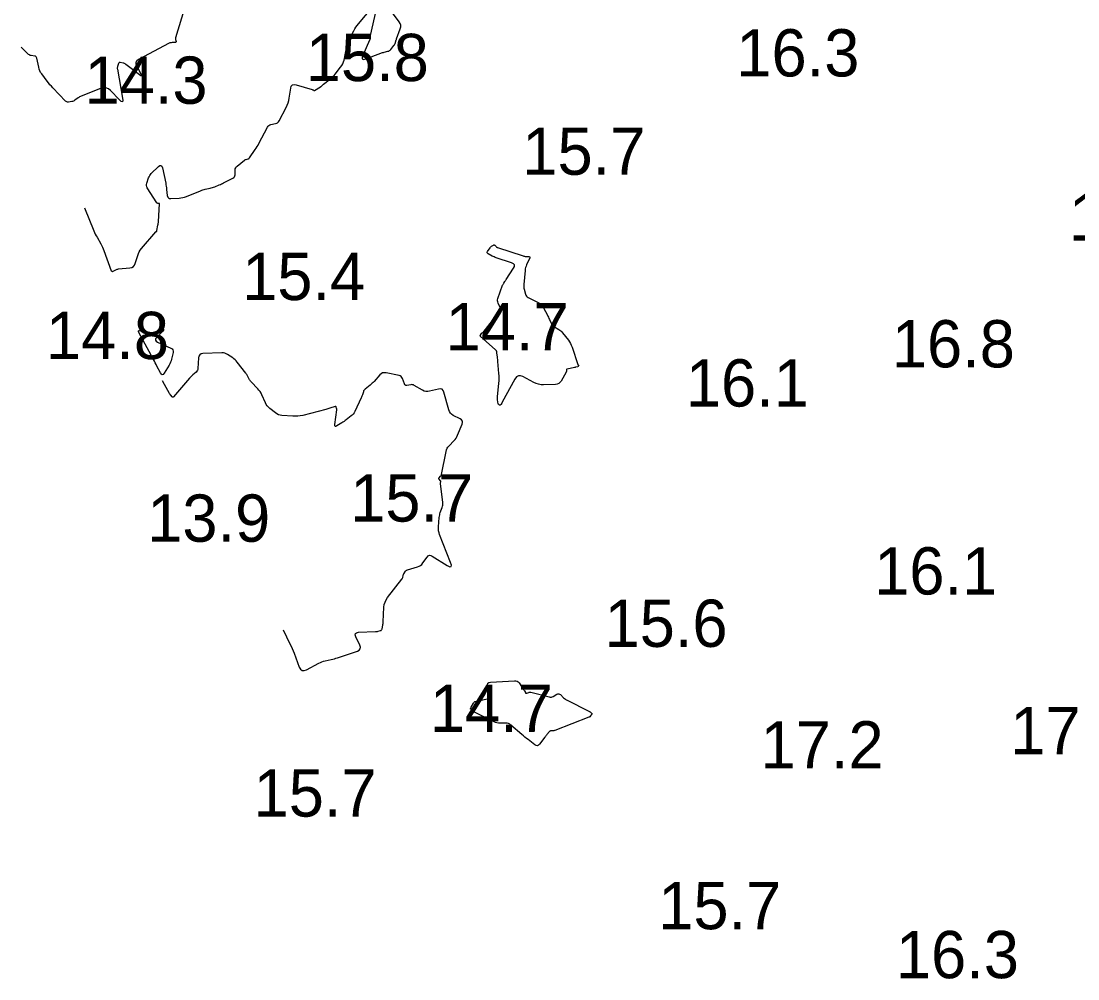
# Model space of a CAD drawing. Extents: x 3040093 to 3056816, y 408076 to 509144.
# Drawn here: x 3044674.2 to 3044785.9, y 434798.4 to 434899.7 of the extents above; entities that cross this region are included whole.
import ezdxf

# ---------------------------------------------------------------- set-up
doc = ezdxf.new("R2010")
doc.units = 0
doc.layers.add('V-CHAN-CONT-EL15', color=7, linetype='Continuous')
doc.layers.add('V-TOPO-SOUN-0810', color=7, linetype='Continuous')

msp = doc.modelspace()

# ---------------------------------------------------------------- linework, layer by layer
at = {"layer": 'V-CHAN-CONT-EL15'}
for points in [[(3044711.74, 434900.98), (3044711.11, 434898.19), (3044711.1, 434898.15), (3044711.09, 434898.11), (3044711.09, 434898.06), (3044711.09, 434898.02), (3044711.07, 434897.85), (3044711.07, 434897.81), (3044711.06, 434897.77), (3044711.05, 434897.73), (3044711.03, 434897.69), (3044710.32, 434896.07), (3044710.24, 434895.84), (3044710.27, 434895.71), (3044710.41, 434895.67), (3044710.64, 434895.73), (3044712.22, 434896.31), (3044712.31, 434896.35), (3044712.4, 434896.38), (3044712.5, 434896.41), (3044712.59, 434896.43), (3044712.98, 434896.52), (3044713.07, 434896.55), (3044713.15, 434896.6), (3044713.22, 434896.65), (3044713.29, 434896.72), (3044713.62, 434897.14), (3044713.66, 434897.19), (3044713.69, 434897.24), (3044713.72, 434897.29), (3044713.74, 434897.35), (3044713.81, 434897.59), (3044713.83, 434897.65), (3044713.85, 434897.71), (3044713.87, 434897.77), (3044713.89, 434897.83), (3044714.29, 434898.91), (3044714.34, 434899.1), (3044714.34, 434899.29), (3044714.29, 434899.47), (3044714.18, 434899.65), (3044712.43, 434902)], [(3044691.53, 434901.31), (3044690.53, 434897.96), (3044690.52, 434897.91), (3044690.51, 434897.86), (3044690.52, 434897.81), (3044690.53, 434897.76), (3044690.58, 434897.56), (3044690.58, 434897.52), (3044690.57, 434897.49), (3044690.54, 434897.47), (3044690.5, 434897.46), (3044690.15, 434897.44), (3044690.07, 434897.43), (3044690, 434897.42), (3044689.93, 434897.4), (3044689.86, 434897.37), (3044686.59, 434895.66), (3044686.42, 434895.53), (3044686.33, 434895.38), (3044686.32, 434895.21), (3044686.39, 434895.01), (3044686.85, 434894.15), (3044686.93, 434893.99), (3044686.93, 434893.91), (3044686.85, 434893.92), (3044686.7, 434894.03), (3044685.27, 434895.14), (3044685.2, 434895.19), (3044685.14, 434895.23), (3044685.06, 434895.25), (3044684.99, 434895.27), (3044684.68, 434895.33), (3044684.61, 434895.34), (3044684.55, 434895.32), (3044684.51, 434895.28), (3044684.48, 434895.22), (3044684.39, 434894.93), (3044684.37, 434894.85), (3044684.36, 434894.78), (3044684.36, 434894.71), (3044684.37, 434894.63), (3044684.92, 434891.55), (3044684.95, 434891.3), (3044684.9, 434891.18), (3044684.78, 434891.21), (3044684.58, 434891.38), (3044683.66, 434892.36), (3044683.42, 434892.55), (3044683.16, 434892.66), (3044682.88, 434892.67), (3044682.58, 434892.59), (3044680.55, 434891.78), (3044680.46, 434891.74), (3044680.37, 434891.69), (3044680.29, 434891.64), (3044680.21, 434891.59), (3044679.88, 434891.34), (3044679.8, 434891.29), (3044679.72, 434891.25), (3044679.64, 434891.22), (3044679.55, 434891.2), (3044679.19, 434891.15), (3044679.11, 434891.14), (3044679.03, 434891.16), (3044678.96, 434891.2), (3044678.89, 434891.25), (3044677.55, 434892.65), (3044677.39, 434892.82), (3044677.24, 434892.99), (3044677.09, 434893.17), (3044676.95, 434893.35), (3044676.37, 434894.13), (3044676.26, 434894.29), (3044676.17, 434894.46), (3044676.1, 434894.64), (3044676.05, 434894.83), (3044675.85, 434895.8), (3044675.83, 434895.88), (3044675.78, 434895.95), (3044675.71, 434895.99), (3044675.63, 434896.02), (3044675.25, 434896.07), (3044675.15, 434896.09), (3044675.07, 434896.13), (3044674.99, 434896.18), (3044674.92, 434896.24), (3044674.2, 434896.96)], [(3044680.89, 434879.97), (3044681.87, 434877.55), (3044681.95, 434877.37), (3044682.03, 434877.19), (3044682.12, 434877.02), (3044682.22, 434876.85), (3044682.61, 434876.17), (3044682.71, 434876), (3044682.8, 434875.82), (3044682.88, 434875.64), (3044682.95, 434875.46), (3044683.73, 434873.32), (3044683.77, 434873.26), (3044683.81, 434873.23), (3044683.86, 434873.23), (3044683.93, 434873.25), (3044684.2, 434873.41), (3044684.27, 434873.45), (3044684.34, 434873.47), (3044684.42, 434873.49), (3044684.49, 434873.5), (3044685.7, 434873.61), (3044685.9, 434873.66), (3044686.06, 434873.75), (3044686.18, 434873.89), (3044686.26, 434874.07), (3044686.52, 434874.91), (3044686.59, 434875.12), (3044686.68, 434875.31), (3044686.79, 434875.49), (3044686.93, 434875.67), (3044688.43, 434877.42), (3044688.44, 434877.44), (3044688.45, 434877.45), (3044688.45, 434877.45), (3044688.45, 434877.45), (3044688.46, 434877.45), (3044688.46, 434877.46), (3044688.53, 434877.48), (3044688.54, 434877.48), (3044688.54, 434877.49), (3044688.55, 434877.49), (3044688.54, 434877.5), (3044688.53, 434877.53), (3044688.53, 434877.54), (3044688.53, 434877.54), (3044688.53, 434877.55), (3044688.53, 434877.56), (3044688.66, 434878.13), (3044688.68, 434878.23), (3044688.7, 434878.33), (3044688.71, 434878.43), (3044688.72, 434878.53), (3044688.82, 434880.38), (3044688.82, 434880.41), (3044688.81, 434880.43), (3044688.79, 434880.44), (3044688.77, 434880.44), (3044688.65, 434880.44), (3044688.62, 434880.45), (3044688.59, 434880.46), (3044688.57, 434880.47), (3044688.55, 434880.49), (3044687.53, 434882.08), (3044687.47, 434882.2), (3044687.44, 434882.32), (3044687.44, 434882.45), (3044687.47, 434882.59), (3044687.66, 434883.13), (3044687.72, 434883.26), (3044687.79, 434883.38), (3044687.87, 434883.5), (3044687.96, 434883.6), (3044688.72, 434884.32), (3044688.86, 434884.43), (3044688.98, 434884.45), (3044689.07, 434884.37), (3044689.13, 434884.2), (3044689.48, 434882.57), (3044689.51, 434882.41), (3044689.54, 434882.25), (3044689.56, 434882.08), (3044689.58, 434881.92), (3044689.65, 434881.26), (3044689.69, 434881.11), (3044689.76, 434881.01), (3044689.87, 434880.96), (3044690.02, 434880.95), (3044690.89, 434881), (3044691.09, 434881.02), (3044691.29, 434881.06), (3044691.48, 434881.11), (3044691.67, 434881.18), (3044693.17, 434881.78), (3044693.29, 434881.82), (3044693.41, 434881.86), (3044693.54, 434881.9), (3044693.66, 434881.93), (3044694.17, 434882.05), (3044694.29, 434882.08), (3044694.42, 434882.11), (3044694.54, 434882.15), (3044694.66, 434882.2), (3044695.14, 434882.39), (3044695.26, 434882.44), (3044695.37, 434882.49), (3044695.49, 434882.54), (3044695.61, 434882.6), (3044696.58, 434883.09), (3044696.67, 434883.16), (3044696.75, 434883.24), (3044696.79, 434883.34), (3044696.81, 434883.46), (3044696.82, 434883.97), (3044696.84, 434884.09), (3044696.88, 434884.2), (3044696.94, 434884.29), (3044697.03, 434884.38), (3044697.82, 434885), (3044697.86, 434885.03), (3044697.91, 434885.06), (3044697.95, 434885.08), (3044698, 434885.09), (3044698.2, 434885.14), (3044698.24, 434885.15), (3044698.29, 434885.18), (3044698.32, 434885.21), (3044698.35, 434885.24), (3044698.95, 434886.12), (3044699.05, 434886.28), (3044699.16, 434886.44), (3044699.25, 434886.61), (3044699.34, 434886.78), (3044700.24, 434888.51), (3044700.3, 434888.61), (3044700.39, 434888.69), (3044700.49, 434888.75), (3044700.6, 434888.78), (3044701.1, 434888.88), (3044701.22, 434888.91), (3044701.32, 434888.97), (3044701.4, 434889.05), (3044701.47, 434889.15), (3044702.23, 434890.59), (3044702.34, 434890.83), (3044702.43, 434891.07), (3044702.5, 434891.32), (3044702.55, 434891.57), (3044702.7, 434892.61), (3044702.76, 434892.83), (3044702.88, 434892.96), (3044703.05, 434893.01), (3044703.27, 434892.98), (3044704.97, 434892.48), (3044704.99, 434892.47), (3044705.01, 434892.46), (3044705.03, 434892.45), (3044705.06, 434892.44), (3044705.14, 434892.39), (3044705.16, 434892.38), (3044705.18, 434892.38), (3044705.2, 434892.38), (3044705.22, 434892.39), (3044705.85, 434892.77), (3044705.88, 434892.78), (3044705.91, 434892.8), (3044705.93, 434892.83), (3044705.96, 434892.85), (3044706.05, 434892.94), (3044706.08, 434892.97), (3044706.1, 434892.99), (3044706.13, 434893.01), (3044706.15, 434893.03), (3044706.91, 434893.62), (3044707.04, 434893.73), (3044707.16, 434893.85), (3044707.28, 434893.97), (3044707.39, 434894.1), (3044707.98, 434894.84), (3044708.11, 434895.01), (3044708.21, 434895.2), (3044708.29, 434895.39), (3044708.34, 434895.6), (3044708.65, 434897.05), (3044708.7, 434897.27), (3044708.77, 434897.48), (3044708.85, 434897.68), (3044708.94, 434897.89), (3044709.36, 434898.68), (3044709.47, 434898.88), (3044709.58, 434899.06), (3044709.71, 434899.24), (3044709.85, 434899.42), (3044711.35, 434901.18)], [(3044701.89, 434835.32), (3044702.62, 434833.85), (3044702.74, 434833.6), (3044702.86, 434833.36), (3044702.96, 434833.1), (3044703.06, 434832.85), (3044703.61, 434831.4), (3044703.74, 434831.17), (3044703.91, 434831.04), (3044704.12, 434831.02), (3044704.37, 434831.11), (3044705.69, 434831.81), (3044705.85, 434831.89), (3044706, 434831.95), (3044706.16, 434832.01), (3044706.33, 434832.05), (3044706.99, 434832.2), (3044707.15, 434832.24), (3044707.32, 434832.28), (3044707.48, 434832.33), (3044707.64, 434832.38), (3044709.75, 434833.09), (3044709.94, 434833.18), (3044710.05, 434833.32), (3044710.07, 434833.49), (3044710.01, 434833.7), (3044709.58, 434834.6), (3044709.52, 434834.8), (3044709.54, 434834.94), (3044709.66, 434835.03), (3044709.87, 434835.07), (3044711.66, 434835.15), (3044711.73, 434835.15), (3044711.8, 434835.16), (3044711.87, 434835.17), (3044711.94, 434835.19), (3044712.21, 434835.26), (3044712.27, 434835.28), (3044712.31, 434835.32), (3044712.35, 434835.37), (3044712.37, 434835.43), (3044712.43, 434835.82), (3044712.44, 434835.91), (3044712.46, 434836), (3044712.46, 434836.09), (3044712.47, 434836.18), (3044712.55, 434837.72), (3044712.59, 434838), (3044712.67, 434838.26), (3044712.78, 434838.51), (3044712.94, 434838.75), (3044714.45, 434840.68), (3044714.48, 434840.72), (3044714.5, 434840.76), (3044714.52, 434840.81), (3044714.54, 434840.86), (3044714.58, 434841.07), (3044714.6, 434841.12), (3044714.61, 434841.17), (3044714.64, 434841.21), (3044714.66, 434841.26), (3044714.83, 434841.53), (3044714.87, 434841.58), (3044714.92, 434841.63), (3044714.98, 434841.66), (3044715.04, 434841.69), (3044716.09, 434841.99), (3044716.27, 434842.05), (3044716.42, 434842.14), (3044716.56, 434842.26), (3044716.68, 434842.41), (3044717.12, 434843.03), (3044717.24, 434843.16), (3044717.37, 434843.22), (3044717.51, 434843.21), (3044717.67, 434843.14), (3044719.25, 434842.14), (3044719.51, 434842.01), (3044719.65, 434842.02), (3044719.69, 434842.16), (3044719.61, 434842.44), (3044718.44, 434845.4), (3044718.38, 434845.6), (3044718.34, 434845.8), (3044718.32, 434846.01), (3044718.32, 434846.22), (3044718.41, 434847.22), (3044718.42, 434847.36), (3044718.45, 434847.49), (3044718.48, 434847.62), (3044718.52, 434847.75), (3044718.71, 434848.27), (3044718.75, 434848.4), (3044718.77, 434848.53), (3044718.78, 434848.66), (3044718.77, 434848.79), (3044718.53, 434850.8), (3044718.53, 434850.82), (3044718.53, 434850.85), (3044718.53, 434850.88), (3044718.54, 434850.9), (3044718.57, 434851), (3044718.57, 434851.03), (3044718.57, 434851.05), (3044718.56, 434851.07), (3044718.55, 434851.09), (3044718.39, 434851.26), (3044718.37, 434851.29), (3044718.36, 434851.33), (3044718.37, 434851.36), (3044718.39, 434851.4), (3044718.55, 434851.58), (3044718.59, 434851.62), (3044718.61, 434851.67), (3044718.63, 434851.72), (3044718.65, 434851.77), (3044719.12, 434854.2), (3044719.16, 434854.37), (3044719.23, 434854.53), (3044719.33, 434854.67), (3044719.44, 434854.81), (3044719.96, 434855.32), (3044720.08, 434855.45), (3044720.19, 434855.59), (3044720.28, 434855.75), (3044720.35, 434855.91), (3044720.82, 434857.07), (3044720.87, 434857.25), (3044720.85, 434857.41), (3044720.76, 434857.54), (3044720.61, 434857.65), (3044719.88, 434858.02), (3044719.71, 434858.13), (3044719.58, 434858.26), (3044719.48, 434858.42), (3044719.41, 434858.61), (3044718.9, 434860.47), (3044718.82, 434860.66), (3044718.7, 434860.78), (3044718.53, 434860.83), (3044718.33, 434860.8), (3044717.38, 434860.57), (3044717.19, 434860.53), (3044717, 434860.54), (3044716.82, 434860.59), (3044716.64, 434860.67), (3044715.76, 434861.19), (3044715.67, 434861.23), (3044715.58, 434861.26), (3044715.49, 434861.27), (3044715.39, 434861.26), (3044714.99, 434861.18), (3044714.89, 434861.18), (3044714.82, 434861.21), (3044714.76, 434861.26), (3044714.72, 434861.34), (3044714.51, 434861.91), (3044714.46, 434862.02), (3044714.38, 434862.11), (3044714.28, 434862.18), (3044714.16, 434862.22), (3044712.79, 434862.51), (3044712.6, 434862.53), (3044712.42, 434862.5), (3044712.27, 434862.42), (3044712.13, 434862.29), (3044711.52, 434861.61), (3044711.42, 434861.51), (3044711.32, 434861.41), (3044711.21, 434861.31), (3044711.1, 434861.22), (3044710.56, 434860.79), (3044710.5, 434860.73), (3044710.45, 434860.67), (3044710.41, 434860.6), (3044710.38, 434860.52), (3044710.28, 434860.19), (3044710.26, 434860.11), (3044710.23, 434860.03), (3044710.19, 434859.95), (3044710.16, 434859.88), (3044709.47, 434858.43), (3044709.4, 434858.29), (3044709.31, 434858.16), (3044709.2, 434858.05), (3044709.09, 434857.95), (3044708.57, 434857.55), (3044708.46, 434857.46), (3044708.34, 434857.37), (3044708.21, 434857.29), (3044708.09, 434857.21), (3044707.58, 434856.9), (3044707.48, 434856.85), (3044707.4, 434856.85), (3044707.37, 434856.92), (3044707.37, 434857.04), (3044707.56, 434858.6), (3044707.57, 434858.64), (3044707.56, 434858.68), (3044707.56, 434858.72), (3044707.55, 434858.76), (3044707.5, 434858.91), (3044707.48, 434858.94), (3044707.46, 434858.95), (3044707.43, 434858.96), (3044707.4, 434858.96), (3044706.83, 434858.78), (3044706.73, 434858.74), (3044706.62, 434858.71), (3044706.51, 434858.68), (3044706.4, 434858.65), (3044703.97, 434858.02), (3044703.71, 434857.97), (3044703.46, 434857.93), (3044703.2, 434857.92), (3044702.94, 434857.93), (3044701.77, 434858.01), (3044701.58, 434858.04), (3044701.41, 434858.09), (3044701.24, 434858.17), (3044701.09, 434858.28), (3044700.49, 434858.76), (3044700.35, 434858.89), (3044700.22, 434859.03), (3044700.12, 434859.18), (3044700.03, 434859.35), (3044699.65, 434860.2), (3044699.56, 434860.37), (3044699.46, 434860.54), (3044699.34, 434860.69), (3044699.21, 434860.84), (3044698.51, 434861.55), (3044698.45, 434861.62), (3044698.4, 434861.69), (3044698.35, 434861.77), (3044698.3, 434861.85), (3044698.14, 434862.18), (3044698.1, 434862.26), (3044698.05, 434862.34), (3044698, 434862.41), (3044697.95, 434862.49), (3044697.05, 434863.66), (3044696.94, 434863.78), (3044696.83, 434863.9), (3044696.7, 434864), (3044696.57, 434864.1), (3044696.02, 434864.47), (3044695.88, 434864.54), (3044695.73, 434864.6), (3044695.58, 434864.63), (3044695.42, 434864.63), (3044693.42, 434864.55), (3044693.22, 434864.51), (3044693.08, 434864.42), (3044692.99, 434864.28), (3044692.95, 434864.09), (3044692.89, 434862.99), (3044692.88, 434862.88), (3044692.84, 434862.78), (3044692.78, 434862.69), (3044692.7, 434862.6), (3044692.34, 434862.29), (3044692.26, 434862.21), (3044692.17, 434862.13), (3044692.09, 434862.05), (3044692.01, 434861.96), (3044690.32, 434859.98), (3044690.29, 434859.94), (3044690.25, 434859.93), (3044690.21, 434859.94), (3044690.17, 434859.97), (3044690.01, 434860.15), (3044689.97, 434860.19), (3044689.94, 434860.24), (3044689.91, 434860.29), (3044689.88, 434860.34), (3044689.19, 434861.61), (3044689.16, 434861.66), (3044689.15, 434861.68), (3044689.16, 434861.66), (3044689.18, 434861.61), (3044689.4, 434861.17)]]:
    msp.add_lwpolyline(points, dxfattribs=at)
for points in [[(3044733.15, 434863.29), (3044733.15, 434863.27), (3044733.15, 434863.26), (3044733.14, 434863.25), (3044733.1, 434863.2), (3044733.09, 434863.18), (3044733.08, 434863.17), (3044733.06, 434863.17), (3044733.05, 434863.16), (3044732.85, 434863.11), (3044732.82, 434863.1), (3044732.78, 434863.09), (3044732.74, 434863.08), (3044732.7, 434863.07), (3044731.92, 434862.9), (3044731.89, 434862.89), (3044731.87, 434862.88), (3044731.86, 434862.85), (3044731.86, 434862.83), (3044731.85, 434862.7), (3044731.85, 434862.67), (3044731.84, 434862.64), (3044731.83, 434862.61), (3044731.82, 434862.58), (3044731.28, 434861.63), (3044731.17, 434861.49), (3044731.04, 434861.38), (3044730.88, 434861.31), (3044730.7, 434861.29), (3044729.44, 434861.25), (3044729.17, 434861.26), (3044728.91, 434861.3), (3044728.66, 434861.38), (3044728.41, 434861.49), (3044727.25, 434862.11), (3044726.99, 434862.21), (3044726.77, 434862.2), (3044726.57, 434862.08), (3044726.4, 434861.86), (3044725.06, 434859.41), (3044725.05, 434859.39), (3044725.04, 434859.37), (3044725.04, 434859.35), (3044725.03, 434859.33), (3044725, 434859.25), (3044724.99, 434859.23), (3044724.98, 434859.21), (3044724.97, 434859.19), (3044724.95, 434859.18), (3044724.86, 434859.1), (3044724.84, 434859.08), (3044724.82, 434859.08), (3044724.8, 434859.08), (3044724.78, 434859.09), (3044724.69, 434859.16), (3044724.67, 434859.17), (3044724.66, 434859.19), (3044724.65, 434859.22), (3044724.64, 434859.24), (3044724.57, 434859.65), (3044724.56, 434859.73), (3044724.55, 434859.8), (3044724.55, 434859.88), (3044724.56, 434859.96), (3044724.71, 434861.42), (3044724.73, 434861.68), (3044724.74, 434861.93), (3044724.73, 434862.18), (3044724.72, 434862.43), (3044724.61, 434863.71), (3044724.6, 434863.83), (3044724.59, 434863.94), (3044724.58, 434864.06), (3044724.57, 434864.17), (3044724.51, 434864.62), (3044724.49, 434864.73), (3044724.45, 434864.83), (3044724.39, 434864.92), (3044724.31, 434865), (3044722.78, 434866.36), (3044722.75, 434866.39), (3044722.74, 434866.42), (3044722.74, 434866.45), (3044722.76, 434866.49), (3044722.87, 434866.69), (3044722.88, 434866.71), (3044722.9, 434866.71), (3044722.91, 434866.72), (3044722.92, 434866.73), (3044722.99, 434866.73), (3044723, 434866.74), (3044723.02, 434866.74), (3044723.03, 434866.75), (3044723.04, 434866.77), (3044724.79, 434869.01), (3044724.85, 434869.12), (3044724.88, 434869.22), (3044724.87, 434869.33), (3044724.84, 434869.44), (3044724.63, 434869.9), (3044724.59, 434870.02), (3044724.58, 434870.14), (3044724.58, 434870.25), (3044724.61, 434870.37), (3044725.11, 434871.78), (3044725.13, 434871.83), (3044725.16, 434871.89), (3044725.19, 434871.94), (3044725.22, 434871.99), (3044725.35, 434872.18), (3044725.38, 434872.22), (3044725.42, 434872.27), (3044725.45, 434872.32), (3044725.48, 434872.37), (3044726.26, 434873.57), (3044726.35, 434873.77), (3044726.35, 434873.93), (3044726.25, 434874.06), (3044726.05, 434874.16), (3044724.43, 434874.69), (3044724.32, 434874.73), (3044724.22, 434874.77), (3044724.11, 434874.82), (3044724.01, 434874.87), (3044723.58, 434875.11), (3044723.51, 434875.16), (3044723.48, 434875.22), (3044723.48, 434875.29), (3044723.52, 434875.36), (3044723.78, 434875.75), (3044723.82, 434875.79), (3044723.85, 434875.83), (3044723.89, 434875.87), (3044723.94, 434875.9), (3044724.13, 434876.02), (3044724.17, 434876.04), (3044724.21, 434876.04), (3044724.25, 434876.03), (3044724.28, 434876), (3044724.42, 434875.86), (3044724.46, 434875.82), (3044724.5, 434875.8), (3044724.54, 434875.77), (3044724.58, 434875.76), (3044727.27, 434874.88), (3044727.35, 434874.86), (3044727.42, 434874.84), (3044727.5, 434874.83), (3044727.58, 434874.82), (3044727.88, 434874.81), (3044727.95, 434874.8), (3044727.98, 434874.77), (3044727.99, 434874.72), (3044727.97, 434874.66), (3044727.64, 434873.95), (3044727.58, 434873.8), (3044727.54, 434873.66), (3044727.5, 434873.5), (3044727.48, 434873.35), (3044727.35, 434871.87), (3044727.34, 434871.74), (3044727.35, 434871.61), (3044727.36, 434871.48), (3044727.39, 434871.35), (3044727.51, 434870.85), (3044727.56, 434870.73), (3044727.62, 434870.63), (3044727.7, 434870.54), (3044727.81, 434870.48), (3044728.93, 434869.91), (3044729.09, 434869.82), (3044729.23, 434869.7), (3044729.35, 434869.56), (3044729.44, 434869.4), (3044729.85, 434868.61), (3044729.9, 434868.5), (3044729.96, 434868.39), (3044730.01, 434868.27), (3044730.06, 434868.16), (3044730.27, 434867.71), (3044730.33, 434867.61), (3044730.4, 434867.51), (3044730.49, 434867.43), (3044730.59, 434867.37), (3044731.06, 434867.1), (3044731.17, 434867.02), (3044731.27, 434866.94), (3044731.36, 434866.86), (3044731.45, 434866.76), (3044732.06, 434865.97), (3044732.18, 434865.8), (3044732.29, 434865.62), (3044732.37, 434865.43), (3044732.45, 434865.24), (3044733.05, 434863.4), (3044733.06, 434863.38), (3044733.07, 434863.37), (3044733.08, 434863.35), (3044733.09, 434863.34), (3044733.14, 434863.3)], [(3044690.06, 434863.79), (3044690, 434863.63), (3044689.92, 434863.47), (3044689.84, 434863.31), (3044689.32, 434862.48), (3044689.22, 434862.35), (3044689.12, 434862.31), (3044689.02, 434862.36), (3044688.93, 434862.5), (3044688.56, 434863.22), (3044688.47, 434863.4), (3044688.37, 434863.58), (3044688.28, 434863.76), (3044688.18, 434863.94), (3044686.65, 434866.77), (3044686.6, 434866.89), (3044686.61, 434866.96), (3044686.68, 434866.98), (3044686.8, 434866.95), (3044687.39, 434866.76), (3044687.54, 434866.72), (3044687.69, 434866.71), (3044687.84, 434866.72), (3044687.99, 434866.75), (3044689.04, 434867.07), (3044689.2, 434867.11), (3044689.28, 434867.09), (3044689.26, 434867.01), (3044689.15, 434866.88), (3044688.53, 434866.26), (3044688.41, 434866.11), (3044688.39, 434865.98), (3044688.46, 434865.86), (3044688.62, 434865.77), (3044690.01, 434865.14), (3044690.15, 434865.06), (3044690.23, 434864.95), (3044690.27, 434864.81), (3044690.26, 434864.65), (3044690.1, 434863.96)], [(3044734.46, 434826.31), (3044734.45, 434826.29), (3044734.43, 434826.27), (3044734.41, 434826.25), (3044734.33, 434826.15), (3044734.31, 434826.13), (3044734.29, 434826.11), (3044734.26, 434826.1), (3044734.24, 434826.09), (3044730.63, 434824.69), (3044730.58, 434824.68), (3044730.53, 434824.66), (3044730.48, 434824.66), (3044730.43, 434824.66), (3044730.22, 434824.65), (3044730.17, 434824.65), (3044730.13, 434824.63), (3044730.09, 434824.61), (3044730.05, 434824.57), (3044729.79, 434824.26), (3044729.74, 434824.19), (3044729.68, 434824.12), (3044729.63, 434824.06), (3044729.58, 434823.99), (3044729.02, 434823.24), (3044728.9, 434823.13), (3044728.78, 434823.08), (3044728.65, 434823.09), (3044728.51, 434823.17), (3044727.8, 434823.72), (3044727.64, 434823.85), (3044727.47, 434823.98), (3044727.31, 434824.11), (3044727.15, 434824.25), (3044725.98, 434825.26), (3044725.86, 434825.35), (3044725.73, 434825.41), (3044725.59, 434825.45), (3044725.44, 434825.46), (3044724.81, 434825.46), (3044724.66, 434825.47), (3044724.51, 434825.49), (3044724.36, 434825.54), (3044724.22, 434825.6), (3044722.06, 434826.65), (3044722.02, 434826.68), (3044721.98, 434826.7), (3044721.94, 434826.73), (3044721.91, 434826.76), (3044721.73, 434826.93), (3044721.72, 434826.94), (3044721.71, 434826.96), (3044721.71, 434826.97), (3044721.72, 434826.99), (3044721.75, 434827.07), (3044721.76, 434827.09), (3044721.77, 434827.11), (3044721.78, 434827.13), (3044721.79, 434827.14), (3044722.01, 434827.57), (3044722.05, 434827.64), (3044722.11, 434827.7), (3044722.18, 434827.74), (3044722.26, 434827.77), (3044723.61, 434828.08), (3044723.78, 434828.15), (3044723.88, 434828.25), (3044723.91, 434828.4), (3044723.87, 434828.58), (3044723.55, 434829.38), (3044723.51, 434829.56), (3044723.54, 434829.68), (3044723.64, 434829.77), (3044723.82, 434829.8), (3044726.37, 434829.95), (3044726.51, 434829.94), (3044726.63, 434829.9), (3044726.74, 434829.82), (3044726.84, 434829.72), (3044727.29, 434829.07), (3044727.32, 434829.02), (3044727.35, 434828.98), (3044727.38, 434828.93), (3044727.41, 434828.88), (3044727.51, 434828.69), (3044727.54, 434828.65), (3044727.57, 434828.63), (3044727.62, 434828.62), (3044727.66, 434828.63), (3044727.87, 434828.71), (3044727.92, 434828.73), (3044727.97, 434828.73), (3044728.02, 434828.73), (3044728.08, 434828.73), (3044730.04, 434828.24), (3044730.15, 434828.23), (3044730.26, 434828.23), (3044730.36, 434828.26), (3044730.46, 434828.3), (3044730.85, 434828.52), (3044730.95, 434828.56), (3044731.04, 434828.57), (3044731.13, 434828.54), (3044731.21, 434828.48), (3044731.56, 434828.15), (3044731.65, 434828.08), (3044731.74, 434828.01), (3044731.83, 434827.94), (3044731.94, 434827.89), (3044734.23, 434826.74), (3044734.27, 434826.71), (3044734.31, 434826.69), (3044734.35, 434826.66), (3044734.39, 434826.63), (3044734.55, 434826.48), (3044734.57, 434826.46), (3044734.57, 434826.44), (3044734.57, 434826.43), (3044734.55, 434826.41), (3044734.48, 434826.33)]]:
    msp.add_lwpolyline(points, close=True, dxfattribs=at)

# ---------------------------------------------------------------- texts
at = {"layer": 'V-TOPO-SOUN-0810'}
for s, p in [('15.8 ', (3044704.29, 434893.37)), ('16.3 ', (3044749.82, 434893.86)), ('14.3 ', (3044680.89, 434890.97)), ('15.7 ', (3044727.19, 434883.46)), ('17.6 ', (3044784.99, 434876.51)), ('15.4 ', (3044697.56, 434870.21)), ('14.8 ', (3044676.82, 434863.97)), ('14.7 ', (3044719.08, 434864.89)), ('16.8 ', (3044766.26, 434863.09)), ('16.1 ', (3044744.48, 434858.95)), ('15.7 ', (3044708.98, 434846.78)), ('13.9 ', (3044687.52, 434844.65)), ('16.1 ', (3044764.39, 434839.07)), ('15.6 ', (3044735.88, 434833.53)), ('14.7 ', (3044717.41, 434824.54)), ('17.8 ', (3044778.79, 434822.18)), ('17.2 ', (3044752.38, 434820.67)), ('15.7 ', (3044698.77, 434815.58)), ('15.7 ', (3044741.56, 434803.67)), ('16.3 ', (3044766.69, 434798.49))]:
    msp.add_text(s, height=5, dxfattribs=at).set_placement(p)

doc.saveas('drawing.dxf')
